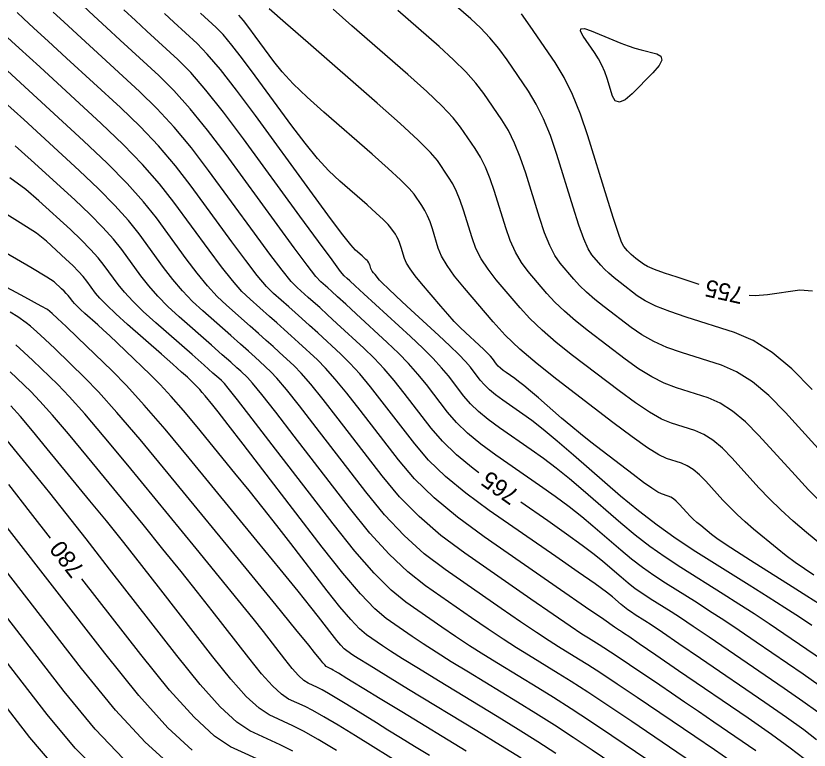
# Model space of a CAD drawing. Extents: x 2082232 to 2083549, y 592624 to 593832.
# Drawn here: x 2082259.42 to 2082291.88, y 593443.27 to 593473.31 of the extents above; entities that cross this region are included whole.
import ezdxf

# ---------------------------------------------------------------- set-up
doc = ezdxf.new("R2010")
doc.units = 0
doc.layers.add('DT_X_Contour_Major', color=7, linetype='Continuous')
doc.layers.add('DT_X_Contour_Minor', color=7, linetype='Continuous')

msp = doc.modelspace()

# ---------------------------------------------------------------- linework, layer by layer
at = {"layer": 'DT_X_Contour_Major'}
for points in [[(2082278.36, 593454.618), (2082278.134, 593454.783), (2082277.452, 593455.35), (2082276.877, 593455.904), (2082276.411, 593456.446), (2082275.313, 593457.875), (2082274.901, 593458.391), (2082274.488, 593458.869), (2082274.075, 593459.308), (2082273.661, 593459.708), (2082272.557, 593460.723), (2082272.173, 593461.075), (2082271.85, 593461.37), (2082271.587, 593461.607), (2082271.385, 593461.787), (2082270.926, 593462.192), (2082270.688, 593462.444), (2082270.317, 593462.9), (2082269.814, 593463.557), (2082269.178, 593464.417), (2082267.307, 593466.981), (2082266.604, 593467.904), (2082265.899, 593468.749), (2082265.191, 593469.518), (2082264.482, 593470.209), (2082262.589, 593471.949), (2082261.933, 593472.553), (2082261.385, 593473.057), (2082260.946, 593473.463)], [(2082292.069, 593450.431), (2082291.687, 593450.679), (2082291.311, 593450.942), (2082290.94, 593451.22), (2082290.574, 593451.512), (2082289.604, 593452.311), (2082289.253, 593452.61), (2082288.927, 593452.907), (2082288.626, 593453.201), (2082288.349, 593453.494), (2082287.645, 593454.271), (2082287.385, 593454.535), (2082287.133, 593454.745), (2082286.889, 593454.9), (2082286.653, 593455.001), (2082286.035, 593455.197), (2082285.725, 593455.344), (2082285.257, 593455.638), (2082284.632, 593456.078), (2082283.849, 593456.665), (2082281.552, 593458.426), (2082280.743, 593459.068), (2082280.039, 593459.675), (2082279.44, 593460.248), (2082278.946, 593460.785), (2082277.77, 593462.17), (2082277.372, 593462.661), (2082277.062, 593463.097), (2082276.839, 593463.478), (2082276.704, 593463.803), (2082276.46, 593464.595), (2082276.364, 593464.877), (2082276.262, 593465.129), (2082276.152, 593465.351), (2082276.035, 593465.542), (2082275.714, 593466.012), (2082275.516, 593466.247), (2082275.163, 593466.598), (2082274.656, 593467.067), (2082273.993, 593467.653), (2082272.021, 593469.372), (2082271.338, 593469.984), (2082270.769, 593470.533), (2082270.314, 593471.018), (2082269.973, 593471.44), (2082269.214, 593472.479), (2082268.95, 593472.834), (2082268.726, 593473.119), (2082268.544, 593473.335)], [(2082287.383, 593462.323), (2082286.477, 593462.611), (2082285.957, 593462.783), (2082285.552, 593462.93), (2082285.264, 593463.053), (2082285.092, 593463.153), (2082284.79, 593463.384), (2082284.683, 593463.469), (2082284.591, 593463.549), (2082284.512, 593463.624), (2082284.447, 593463.695), (2082284.292, 593463.877), (2082284.205, 593464.055), (2082284.06, 593464.45), (2082283.857, 593465.063), (2082283.596, 593465.894), (2082282.823, 593468.4), (2082282.522, 593469.292), (2082282.198, 593470.088), (2082281.851, 593470.789), (2082281.481, 593471.393), (2082280.465, 593472.879), (2082280.107, 593473.387)], [(2082287.409, 593442.547), (2082284.617, 593444.436), (2082283.644, 593445.091), (2082282.818, 593445.637), (2082282.141, 593446.076), (2082281.611, 593446.407), (2082280.394, 593447.146), (2082279.907, 593447.45), (2082279.356, 593447.807), (2082278.742, 593448.218), (2082278.065, 593448.682), (2082276.177, 593449.991), (2082275.451, 593450.558), (2082274.691, 593451.278), (2082273.896, 593452.15), (2082273.067, 593453.175), (2082270.81, 593456.111), (2082270.056, 593457.087), (2082269.486, 593457.812), (2082269.102, 593458.287), (2082268.902, 593458.51), (2082268.617, 593458.773), (2082268.461, 593458.913), (2082268.21, 593459.138), (2082267.863, 593459.445), (2082267.419, 593459.837), (2082266.107, 593460.993), (2082265.64, 593461.423), (2082265.223, 593461.845), (2082264.854, 593462.26), (2082264.535, 593462.667), (2082263.749, 593463.743), (2082263.408, 593464.172), (2082262.974, 593464.654), (2082262.447, 593465.188), (2082261.828, 593465.774), (2082260.051, 593467.407), (2082259.388, 593467.988)], [(2082292.013, 593462.047), (2082291.498, 593462.079), (2082290.173, 593461.892), (2082289.666, 593461.854), (2082289.424, 593461.865)], [(2082277.846, 593443.226), (2082275.205, 593444.831), (2082274.322, 593445.368), (2082273.655, 593445.774), (2082273.203, 593446.05), (2082272.966, 593446.195), (2082272.621, 593446.41), (2082272.503, 593446.483), (2082272.406, 593446.54), (2082272.332, 593446.583), (2082272.278, 593446.61), (2082272.165, 593446.662), (2082272.117, 593446.694), (2082272.055, 593446.751), (2082271.98, 593446.834), (2082271.893, 593446.942), (2082271.643, 593447.265), (2082271.405, 593447.56), (2082270.88, 593448.205), (2082270.067, 593449.199), (2082268.967, 593450.542), (2082265.648, 593454.589), (2082264.502, 593455.972), (2082263.553, 593457.086), (2082262.8, 593457.93), (2082262.244, 593458.505), (2082261.024, 593459.679), (2082260.607, 593460.076), (2082260.272, 593460.386), (2082260.018, 593460.61), (2082259.845, 593460.747), (2082259.493, 593460.997), (2082259.188, 593461.182)], [(2082260.836, 593451.94), (2082260.017, 593452.994), (2082259.129, 593454.131)], [(2082292.231, 593444.817), (2082291.621, 593445.258), (2082290.848, 593445.795), (2082288.569, 593447.353), (2082287.781, 593447.89), (2082287.128, 593448.33), (2082286.609, 593448.673), (2082286.224, 593448.921), (2082285.378, 593449.452), (2082285.065, 593449.657), (2082284.761, 593449.872), (2082284.466, 593450.099), (2082284.18, 593450.337), (2082283.431, 593450.985), (2082283.079, 593451.271), (2082282.586, 593451.643), (2082281.953, 593452.1), (2082281.178, 593452.642), (2082280.075, 593453.407)], [(2082269.722, 593442.703), (2082268.199, 593443.403), (2082267.542, 593443.836), (2082266.711, 593444.611), (2082265.706, 593445.727), (2082264.528, 593447.185), (2082262.124, 593450.282)], [(2082261.023, 593442.571), (2082259.992, 593443.785), (2082257.27, 593447.292)]]:
    msp.add_lwpolyline(points, dxfattribs=at)
at = {"layer": 'DT_X_Contour_Minor'}
for points in [[(2082291.998, 593458.019), (2082291.166, 593458.864), (2082290.361, 593459.534), (2082289.581, 593460.031), (2082288.827, 593460.353), (2082286.851, 593460.981), (2082286.17, 593461.212), (2082285.609, 593461.435), (2082285.166, 593461.649), (2082284.844, 593461.855), (2082284.142, 593462.393), (2082283.895, 593462.589), (2082283.68, 593462.774), (2082283.498, 593462.949), (2082283.347, 593463.113), (2082282.988, 593463.536), (2082282.838, 593463.776), (2082282.66, 593464.179), (2082282.453, 593464.746), (2082282.218, 593465.476), (2082281.551, 593467.639), (2082281.291, 593468.409), (2082281.011, 593469.096), (2082280.711, 593469.701), (2082280.392, 593470.223), (2082279.515, 593471.505), (2082279.175, 593471.971), (2082278.814, 593472.407), (2082278.432, 593472.813), (2082278.028, 593473.189), (2082276.923, 593474.152)], [(2082292.29, 593445.917), (2082291.635, 593446.371), (2082289.706, 593447.69), (2082289.013, 593448.161), (2082288.379, 593448.584), (2082287.805, 593448.959), (2082287.291, 593449.287), (2082286.001, 593450.097), (2082285.523, 593450.409), (2082285.06, 593450.738), (2082284.611, 593451.083), (2082284.175, 593451.446), (2082283.032, 593452.434), (2082282.573, 593452.816), (2082282.055, 593453.221), (2082281.478, 593453.649), (2082280.841, 593454.099), (2082279.063, 593455.331), (2082278.439, 593455.788), (2082277.901, 593456.235), (2082277.448, 593456.673), (2082277.08, 593457.1), (2082276.214, 593458.228), (2082275.87, 593458.652), (2082275.489, 593459.08), (2082275.07, 593459.512), (2082274.613, 593459.947), (2082273.345, 593461.113), (2082272.915, 593461.507), (2082272.578, 593461.816), (2082272.332, 593462.04), (2082272.178, 593462.178), (2082271.89, 593462.431), (2082271.698, 593462.649), (2082271.336, 593463.11), (2082270.806, 593463.817), (2082270.107, 593464.768), (2082268.018, 593467.629), (2082267.258, 593468.636), (2082266.547, 593469.51), (2082265.883, 593470.253), (2082265.266, 593470.864), (2082263.686, 593472.316), (2082263.122, 593472.835), (2082262.612, 593473.305), (2082262.158, 593473.726)], [(2082292.423, 593446.947), (2082290.844, 593448.026), (2082290.245, 593448.432), (2082289.631, 593448.838), (2082289.002, 593449.245), (2082288.359, 593449.653), (2082286.623, 593450.741), (2082285.982, 593451.161), (2082285.359, 593451.603), (2082284.755, 593452.068), (2082284.169, 593452.555), (2082282.633, 593453.883), (2082282.068, 593454.362), (2082281.524, 593454.8), (2082281.003, 593455.198), (2082280.504, 593455.557), (2082279.202, 593456.459), (2082278.745, 593456.794), (2082278.35, 593457.121), (2082278.018, 593457.441), (2082277.749, 593457.755), (2082277.114, 593458.58), (2082276.839, 593458.913), (2082276.489, 593459.291), (2082276.064, 593459.716), (2082275.565, 593460.187), (2082274.133, 593461.503), (2082273.657, 593461.94), (2082273.305, 593462.263), (2082273.077, 593462.472), (2082272.971, 593462.568), (2082272.854, 593462.671), (2082272.707, 593462.853), (2082272.355, 593463.321), (2082271.798, 593464.076), (2082271.036, 593465.118), (2082268.729, 593468.276), (2082267.913, 593469.367), (2082267.195, 593470.271), (2082266.574, 593470.988), (2082266.05, 593471.518), (2082264.784, 593472.682), (2082264.31, 593473.118), (2082263.839, 593473.553)], [(2082293.271, 593450.934), (2082291.769, 593452.172), (2082291.225, 593452.635), (2082290.72, 593453.094), (2082290.253, 593453.551), (2082289.824, 593454.004), (2082288.733, 593455.208), (2082288.33, 593455.617), (2082287.94, 593455.942), (2082287.562, 593456.183), (2082287.197, 593456.339), (2082286.239, 593456.643), (2082285.836, 593456.811), (2082285.345, 593457.087), (2082284.765, 593457.471), (2082284.098, 593457.962), (2082282.199, 593459.417), (2082281.531, 593459.948), (2082280.949, 593460.45), (2082280.454, 593460.923), (2082280.046, 593461.367), (2082279.074, 593462.511), (2082278.739, 593462.94), (2082278.462, 593463.368), (2082278.243, 593463.795), (2082278.082, 593464.221), (2082277.732, 593465.356), (2082277.596, 593465.76), (2082277.449, 593466.121), (2082277.292, 593466.438), (2082277.124, 593466.712), (2082276.664, 593467.385), (2082276.38, 593467.721), (2082275.875, 593468.225), (2082275.148, 593468.897), (2082274.2, 593469.736), (2082271.374, 593472.198), (2082270.446, 593473.007), (2082269.781, 593473.589)], [(2082292.413, 593453.364), (2082291.855, 593453.921), (2082291.299, 593454.514), (2082289.821, 593456.145), (2082289.275, 593456.699), (2082288.747, 593457.14), (2082288.235, 593457.466), (2082287.74, 593457.677), (2082286.443, 593458.089), (2082285.948, 593458.278), (2082285.433, 593458.536), (2082284.899, 593458.864), (2082284.346, 593459.26), (2082282.847, 593460.409), (2082282.319, 593460.828), (2082281.86, 593461.225), (2082281.469, 593461.598), (2082281.146, 593461.949), (2082280.379, 593462.853), (2082280.105, 593463.219), (2082279.861, 593463.638), (2082279.646, 593464.112), (2082279.461, 593464.639), (2082279.005, 593466.117), (2082278.827, 593466.643), (2082278.636, 593467.113), (2082278.432, 593467.526), (2082278.214, 593467.883), (2082277.614, 593468.759), (2082277.31, 593469.139), (2082276.849, 593469.625), (2082276.229, 593470.214), (2082275.451, 593470.908), (2082273.167, 593472.899), (2082272.405, 593473.583)], [(2082292.775, 593455.024), (2082290.909, 593457.082), (2082290.221, 593457.782), (2082289.554, 593458.337), (2082288.908, 593458.748), (2082288.284, 593459.015), (2082286.647, 593459.535), (2082286.059, 593459.745), (2082285.521, 593459.986), (2082285.033, 593460.256), (2082284.595, 593460.558), (2082283.495, 593461.401), (2082283.107, 593461.709), (2082282.77, 593462), (2082282.483, 593462.274), (2082282.247, 593462.531), (2082281.683, 593463.194), (2082281.472, 593463.497), (2082281.261, 593463.909), (2082281.05, 593464.429), (2082280.839, 593465.057), (2082280.278, 593466.878), (2082280.059, 593467.526), (2082279.824, 593468.104), (2082279.572, 593468.613), (2082279.303, 593469.053), (2082278.564, 593470.132), (2082278.243, 593470.555), (2082277.831, 593471.016), (2082277.33, 593471.514), (2082276.74, 593472.049), (2082275.045, 593473.525)], [(2082292.171, 593443.692), (2082291.656, 593444.091), (2082290.952, 593444.6), (2082290.06, 593445.219), (2082287.431, 593447.017), (2082286.549, 593447.619), (2082285.877, 593448.076), (2082285.413, 593448.388), (2082285.157, 593448.555), (2082284.755, 593448.807), (2082284.606, 593448.905), (2082284.462, 593449.007), (2082284.322, 593449.115), (2082284.186, 593449.228), (2082283.829, 593449.536), (2082283.585, 593449.726), (2082283.117, 593450.064), (2082282.428, 593450.55), (2082281.515, 593451.185), (2082278.787, 593453.076), (2082277.829, 593453.778), (2082277.002, 593454.464), (2082276.307, 593455.135), (2082275.742, 593455.792), (2082274.412, 593457.522), (2082273.932, 593458.13), (2082273.488, 593458.657), (2082273.08, 593459.103), (2082272.709, 593459.468), (2082271.769, 593460.333), (2082271.431, 593460.643), (2082271.122, 593460.923), (2082270.842, 593461.175), (2082270.592, 593461.397), (2082269.962, 593461.952), (2082269.679, 593462.24), (2082269.298, 593462.689), (2082268.822, 593463.298), (2082268.25, 593464.067), (2082266.595, 593466.333), (2082265.949, 593467.172), (2082265.25, 593467.988), (2082264.5, 593468.783), (2082263.699, 593469.555), (2082261.491, 593471.583), (2082260.744, 593472.27), (2082260.159, 593472.809), (2082259.735, 593473.2), (2082259.473, 593473.443)], [(2082291.982, 593448.363), (2082291.476, 593448.702), (2082290.882, 593449.092), (2082290.198, 593449.53), (2082289.426, 593450.018), (2082287.246, 593451.386), (2082286.441, 593451.913), (2082285.658, 593452.468), (2082284.9, 593453.052), (2082284.164, 593453.664), (2082282.234, 593455.332), (2082281.562, 593455.907), (2082280.993, 593456.379), (2082280.528, 593456.748), (2082280.166, 593457.014), (2082279.34, 593457.586), (2082279.05, 593457.799), (2082278.8, 593458.007), (2082278.589, 593458.21), (2082278.418, 593458.409), (2082278.015, 593458.933), (2082277.822, 593459.161), (2082277.543, 593459.453), (2082277.18, 593459.809), (2082276.731, 593460.229), (2082275.422, 593461.432), (2082274.984, 593461.837), (2082274.651, 593462.15), (2082274.423, 593462.371), (2082274.3, 593462.5), (2082274.113, 593462.721), (2082274.049, 593462.798), (2082274.001, 593462.865), (2082273.967, 593462.921), (2082273.947, 593462.966), (2082273.914, 593463.074), (2082273.901, 593463.112), (2082273.887, 593463.146), (2082273.873, 593463.176), (2082273.857, 593463.202), (2082273.813, 593463.265), (2082273.786, 593463.297), (2082273.739, 593463.344), (2082273.67, 593463.408), (2082273.581, 593463.487), (2082273.314, 593463.719), (2082273.122, 593463.938), (2082272.747, 593464.422), (2082272.187, 593465.169), (2082271.444, 593466.18), (2082269.218, 593469.229), (2082268.443, 593470.271), (2082267.787, 593471.109), (2082267.251, 593471.743), (2082266.834, 593472.173), (2082265.882, 593473.048), (2082265.499, 593473.4)], [(2082292.306, 593449.237), (2082291.783, 593449.572), (2082291.184, 593449.951), (2082289.481, 593451.019), (2082288.902, 593451.387), (2082288.442, 593451.688), (2082288.1, 593451.922), (2082287.877, 593452.091), (2082287.44, 593452.451), (2082287.281, 593452.585), (2082287.134, 593452.719), (2082286.999, 593452.852), (2082286.874, 593452.984), (2082286.557, 593453.334), (2082286.439, 593453.453), (2082286.326, 593453.547), (2082286.216, 593453.617), (2082286.11, 593453.663), (2082285.831, 593453.751), (2082285.68, 593453.826), (2082285.437, 593453.983), (2082285.102, 593454.222), (2082284.674, 593454.545), (2082283.409, 593455.514), (2082282.95, 593455.87), (2082282.52, 593456.212), (2082282.12, 593456.541), (2082281.75, 593456.855), (2082280.803, 593457.674), (2082280.476, 593457.954), (2082280.204, 593458.18), (2082279.989, 593458.353), (2082279.829, 593458.471), (2082279.478, 593458.714), (2082279.355, 593458.804), (2082279.249, 593458.893), (2082279.159, 593458.979), (2082279.087, 593459.063), (2082278.916, 593459.286), (2082278.834, 593459.383), (2082278.715, 593459.507), (2082278.561, 593459.658), (2082278.371, 593459.836), (2082277.815, 593460.347), (2082277.596, 593460.558), (2082277.355, 593460.808), (2082277.092, 593461.097), (2082276.808, 593461.425), (2082276.02, 593462.352), (2082275.755, 593462.677), (2082275.551, 593462.958), (2082275.408, 593463.194), (2082275.326, 593463.385), (2082275.187, 593463.834), (2082275.133, 593463.995), (2082275.075, 593464.138), (2082275.012, 593464.263), (2082274.946, 593464.372), (2082274.763, 593464.638), (2082274.651, 593464.772), (2082274.451, 593464.971), (2082274.163, 593465.237), (2082273.787, 593465.57), (2082272.668, 593466.545), (2082272.23, 593466.961), (2082271.758, 593467.477), (2082271.251, 593468.094), (2082270.708, 593468.81), (2082269.216, 593470.854), (2082268.696, 593471.552), (2082268.257, 593472.114), (2082267.897, 593472.539), (2082267.618, 593472.827), (2082266.979, 593473.414)], [(2082291.671, 593442.908), (2082291.106, 593443.347), (2082290.342, 593443.902), (2082289.376, 593444.572), (2082286.536, 593446.515), (2082285.599, 593447.155), (2082284.918, 593447.621), (2082284.494, 593447.911), (2082284.326, 593448.025), (2082284.22, 593448.097), (2082284.183, 593448.122), (2082284.153, 593448.142), (2082284.129, 593448.157), (2082284.112, 593448.168), (2082284.075, 593448.191), (2082283.917, 593448.299), (2082283.469, 593448.609), (2082282.732, 593449.119), (2082281.707, 593449.829), (2082278.586, 593451.992), (2082277.488, 593452.797), (2082276.537, 593453.589), (2082275.732, 593454.369), (2082275.074, 593455.138), (2082273.512, 593457.169), (2082272.963, 593457.869), (2082272.487, 593458.446), (2082272.086, 593458.899), (2082271.758, 593459.229), (2082270.981, 593459.943), (2082270.688, 593460.21), (2082270.394, 593460.477), (2082270.097, 593460.743), (2082269.798, 593461.007), (2082268.999, 593461.712), (2082268.669, 593462.036), (2082268.279, 593462.478), (2082267.83, 593463.038), (2082267.321, 593463.717), (2082265.884, 593465.686), (2082265.294, 593466.44), (2082264.602, 593467.227), (2082263.809, 593468.047), (2082262.915, 593468.9), (2082260.393, 593471.217), (2082259.555, 593471.988), (2082258.932, 593472.561)], [(2082282.631, 593472.475), (2082282.522, 593472.678), (2082282.54, 593472.783), (2082282.684, 593472.79), (2082282.956, 593472.699), (2082283.849, 593472.324), (2082284.172, 593472.193), (2082284.471, 593472.082), (2082284.747, 593471.99), (2082285, 593471.918), (2082285.642, 593471.75), (2082285.813, 593471.655), (2082285.844, 593471.495), (2082285.735, 593471.27), (2082285.486, 593470.981), (2082284.636, 593470.122), (2082284.346, 593469.874), (2082284.116, 593469.775), (2082283.943, 593469.825), (2082283.83, 593470.024), (2082283.606, 593470.751), (2082283.51, 593471.022), (2082283.393, 593471.287), (2082283.253, 593471.547), (2082283.092, 593471.802), (2082282.631, 593472.475)], [(2082289.693, 593443.241), (2082287.975, 593444.416), (2082287.354, 593444.841), (2082286.778, 593445.233), (2082286.247, 593445.594), (2082285.761, 593445.924), (2082284.527, 593446.759), (2082284.101, 593447.045), (2082283.752, 593447.278), (2082283.477, 593447.456), (2082283.278, 593447.581), (2082282.848, 593447.842), (2082282.58, 593448.016), (2082282.098, 593448.342), (2082281.402, 593448.818), (2082280.493, 593449.447), (2082277.783, 593451.325), (2082276.809, 593452.05), (2082275.922, 593452.819), (2082275.12, 593453.63), (2082274.405, 593454.483), (2082272.611, 593456.817), (2082271.994, 593457.609), (2082271.487, 593458.235), (2082271.091, 593458.695), (2082270.806, 593458.989), (2082270.193, 593459.553), (2082269.946, 593459.778), (2082269.666, 593460.03), (2082269.352, 593460.31), (2082269.005, 593460.617), (2082268.035, 593461.472), (2082267.659, 593461.831), (2082267.26, 593462.267), (2082266.838, 593462.779), (2082266.392, 593463.367), (2082265.172, 593465.038), (2082264.643, 593465.705), (2082263.968, 593466.454), (2082263.15, 593467.283), (2082262.187, 593468.194), (2082259.428, 593470.73), (2082258.518, 593471.564)], [(2082288.637, 593442.846), (2082287.999, 593443.278), (2082287.196, 593443.822), (2082284.834, 593445.42), (2082284.02, 593445.968), (2082283.35, 593446.413), (2082282.825, 593446.755), (2082282.444, 593446.994), (2082281.621, 593447.494), (2082281.243, 593447.733), (2082280.727, 593448.074), (2082280.072, 593448.518), (2082279.279, 593449.064), (2082276.98, 593450.658), (2082276.13, 593451.304), (2082275.306, 593452.048), (2082274.508, 593452.89), (2082273.736, 593453.829), (2082271.71, 593456.464), (2082271.025, 593457.348), (2082270.487, 593458.023), (2082270.097, 593458.491), (2082269.854, 593458.75), (2082269.405, 593459.163), (2082269.204, 593459.346), (2082268.938, 593459.584), (2082268.607, 593459.878), (2082268.212, 593460.227), (2082267.071, 593461.233), (2082266.65, 593461.627), (2082266.242, 593462.056), (2082265.846, 593462.519), (2082265.464, 593463.017), (2082264.461, 593464.39), (2082264.025, 593464.939), (2082263.471, 593465.554), (2082262.799, 593466.235), (2082262.007, 593466.984), (2082259.739, 593469.069), (2082258.953, 593469.776)], [(2082286.241, 593442.206), (2082283.808, 593443.852), (2082282.935, 593444.438), (2082282.138, 593444.961), (2082281.419, 593445.422), (2082280.777, 593445.82), (2082279.167, 593446.798), (2082278.57, 593447.167), (2082277.985, 593447.54), (2082277.412, 593447.918), (2082276.852, 593448.3), (2082275.374, 593449.324), (2082274.772, 593449.812), (2082274.075, 593450.507), (2082273.284, 593451.41), (2082272.398, 593452.52), (2082269.909, 593455.758), (2082269.087, 593456.826), (2082268.486, 593457.601), (2082268.107, 593458.082), (2082267.951, 593458.271), (2082267.829, 593458.383), (2082267.719, 593458.481), (2082267.482, 593458.691), (2082267.118, 593459.013), (2082266.626, 593459.447), (2082265.144, 593460.753), (2082264.631, 593461.219), (2082264.204, 593461.634), (2082263.862, 593462), (2082263.606, 593462.317), (2082263.038, 593463.095), (2082262.791, 593463.406), (2082262.477, 593463.754), (2082262.096, 593464.141), (2082261.648, 593464.565), (2082260.362, 593465.746), (2082259.822, 593466.2), (2082259.166, 593466.675)], [(2082285.072, 593441.866), (2082282.999, 593443.269), (2082282.225, 593443.786), (2082281.458, 593444.286), (2082280.697, 593444.768), (2082279.943, 593445.233), (2082277.94, 593446.45), (2082277.233, 593446.884), (2082276.614, 593447.273), (2082276.082, 593447.617), (2082275.638, 593447.917), (2082274.571, 593448.657), (2082274.107, 593449.047), (2082273.516, 593449.664), (2082272.797, 593450.507), (2082271.952, 593451.576), (2082269.528, 593454.73), (2082268.718, 593455.782), (2082268.105, 593456.576), (2082267.69, 593457.109), (2082267.473, 593457.383), (2082267.158, 593457.767), (2082267.045, 593457.903), (2082266.943, 593458.02), (2082266.851, 593458.12), (2082266.77, 593458.202), (2082266.567, 593458.397), (2082266.435, 593458.519), (2082266.192, 593458.737), (2082265.838, 593459.051), (2082265.372, 593459.462), (2082263.983, 593460.687), (2082263.51, 593461.112), (2082263.135, 593461.467), (2082262.858, 593461.752), (2082262.677, 593461.967), (2082262.326, 593462.447), (2082262.174, 593462.639), (2082261.98, 593462.854), (2082261.745, 593463.093), (2082261.468, 593463.355), (2082260.674, 593464.085), (2082260.257, 593464.412), (2082259.601, 593464.845), (2082258.705, 593465.386)], [(2082281.516, 593443.134), (2082280.778, 593443.61), (2082279.975, 593444.114), (2082279.109, 593444.646), (2082276.714, 593446.102), (2082275.897, 593446.601), (2082275.243, 593447.006), (2082274.752, 593447.317), (2082274.424, 593447.535), (2082273.767, 593447.99), (2082273.482, 593448.23), (2082273.118, 593448.609), (2082272.676, 593449.128), (2082272.156, 593449.786), (2082270.665, 593451.726), (2082270.103, 593452.452), (2082269.535, 593453.172), (2082268.962, 593453.889), (2082268.383, 593454.601), (2082266.831, 593456.493), (2082266.275, 593457.159), (2082265.772, 593457.737), (2082265.319, 593458.229), (2082264.919, 593458.632), (2082263.921, 593459.593), (2082263.568, 593459.93), (2082263.26, 593460.22), (2082262.996, 593460.465), (2082262.775, 593460.663), (2082262.246, 593461.129), (2082262.066, 593461.291), (2082261.923, 593461.426), (2082261.817, 593461.535), (2082261.749, 593461.617), (2082261.615, 593461.8), (2082261.557, 593461.873), (2082261.483, 593461.955), (2082261.394, 593462.046), (2082261.288, 593462.145), (2082260.986, 593462.423), (2082260.691, 593462.623), (2082260.035, 593463.015), (2082259.018, 593463.599)], [(2082280.098, 593442.934), (2082279.254, 593443.46), (2082278.275, 593444.059), (2082275.487, 593445.753), (2082274.56, 593446.317), (2082273.872, 593446.738), (2082273.422, 593447.017), (2082273.211, 593447.152), (2082272.964, 593447.323), (2082272.857, 593447.413), (2082272.721, 593447.555), (2082272.556, 593447.749), (2082272.361, 593447.996), (2082271.802, 593448.723), (2082271.488, 593449.121), (2082270.965, 593449.769), (2082270.233, 593450.669), (2082269.292, 593451.818), (2082266.504, 593455.218), (2082265.524, 593456.398), (2082264.671, 593457.386), (2082263.948, 593458.183), (2082263.354, 593458.788), (2082261.94, 593460.148), (2082261.472, 593460.597), (2082261.127, 593460.925), (2082260.905, 593461.133), (2082260.807, 593461.219), (2082260.709, 593461.289), (2082260.46, 593461.429), (2082259.785, 593461.796), (2082258.686, 593462.391)], [(2082276.338, 593443.049), (2082275.728, 593443.42), (2082275.163, 593443.766), (2082274.644, 593444.086), (2082274.17, 593444.38), (2082272.966, 593445.13), (2082272.553, 593445.384), (2082272.215, 593445.586), (2082271.953, 593445.734), (2082271.767, 593445.828), (2082271.372, 593446.01), (2082271.202, 593446.122), (2082270.986, 593446.323), (2082270.726, 593446.613), (2082270.42, 593446.991), (2082269.546, 593448.117), (2082269.128, 593448.647), (2082268.53, 593449.39), (2082267.752, 593450.347), (2082266.795, 593451.518), (2082264.001, 593454.925), (2082263.036, 593456.09), (2082262.237, 593457.027), (2082261.603, 593457.738), (2082261.135, 593458.222), (2082260.108, 593459.211), (2082259.742, 593459.555), (2082259.416, 593459.847)], [(2082275.374, 593442.564), (2082273.311, 593443.85), (2082272.602, 593444.286), (2082272.023, 593444.631), (2082271.575, 593444.885), (2082271.256, 593445.047), (2082270.579, 593445.358), (2082270.287, 593445.551), (2082269.917, 593445.895), (2082269.471, 593446.391), (2082268.947, 593447.04), (2082267.448, 593448.97), (2082266.85, 593449.733), (2082266.18, 593450.575), (2082265.437, 593451.495), (2082264.622, 593452.494), (2082262.353, 593455.261), (2082261.57, 593456.207), (2082260.921, 593456.969), (2082260.406, 593457.546), (2082260.026, 593457.939), (2082259.191, 593458.742)], [(2082272.542, 593443.256), (2082271.783, 593443.707), (2082271.184, 593444.043), (2082270.745, 593444.266), (2082269.786, 593444.706), (2082269.372, 593444.979), (2082268.848, 593445.467), (2082268.216, 593446.17), (2082267.474, 593447.088), (2082265.351, 593449.823), (2082264.573, 593450.82), (2082263.83, 593451.76), (2082263.122, 593452.644), (2082262.45, 593453.47), (2082260.706, 593455.598), (2082260.104, 593456.325), (2082259.604, 593456.91), (2082259.209, 593457.354)], [(2082270.753, 593443.227), (2082270.233, 593443.484), (2082268.993, 593444.055), (2082268.457, 593444.408), (2082267.779, 593445.039), (2082266.961, 593445.949), (2082266.001, 593447.137), (2082263.254, 593450.676), (2082262.295, 593451.907), (2082261.48, 593452.946), (2082260.807, 593453.792), (2082260.278, 593454.446), (2082259.058, 593455.934)], [(2082266.627, 593443.265), (2082265.642, 593444.183), (2082264.451, 593445.506), (2082263.055, 593447.234), (2082259.059, 593452.381)], [(2082265.744, 593442.651), (2082264.703, 593443.588), (2082263.489, 593444.908), (2082262.102, 593446.613), (2082258.174, 593451.673)], [(2082263.826, 593442.912), (2082262.667, 593444.129), (2082261.399, 593445.671), (2082257.873, 593450.213)], [(2082262.95, 593442.236), (2082261.845, 593443.35), (2082260.696, 593444.728), (2082257.571, 593448.752)]]:
    msp.add_lwpolyline(points, dxfattribs=at)

# ---------------------------------------------------------------- texts
at = {"layer": 'DT_X_Contour_Major'}
for s, rotation, p in [('755', 167.3622, (2082289.236, 593462.19)), ('765', 144.7805, (2082280.065, 593453.831)), ('780', 127.8345, (2082262.261, 593450.677))]:
    msp.add_text(s, height=0.7, rotation=rotation, dxfattribs=at).set_placement(p)

doc.saveas('drawing.dxf')
